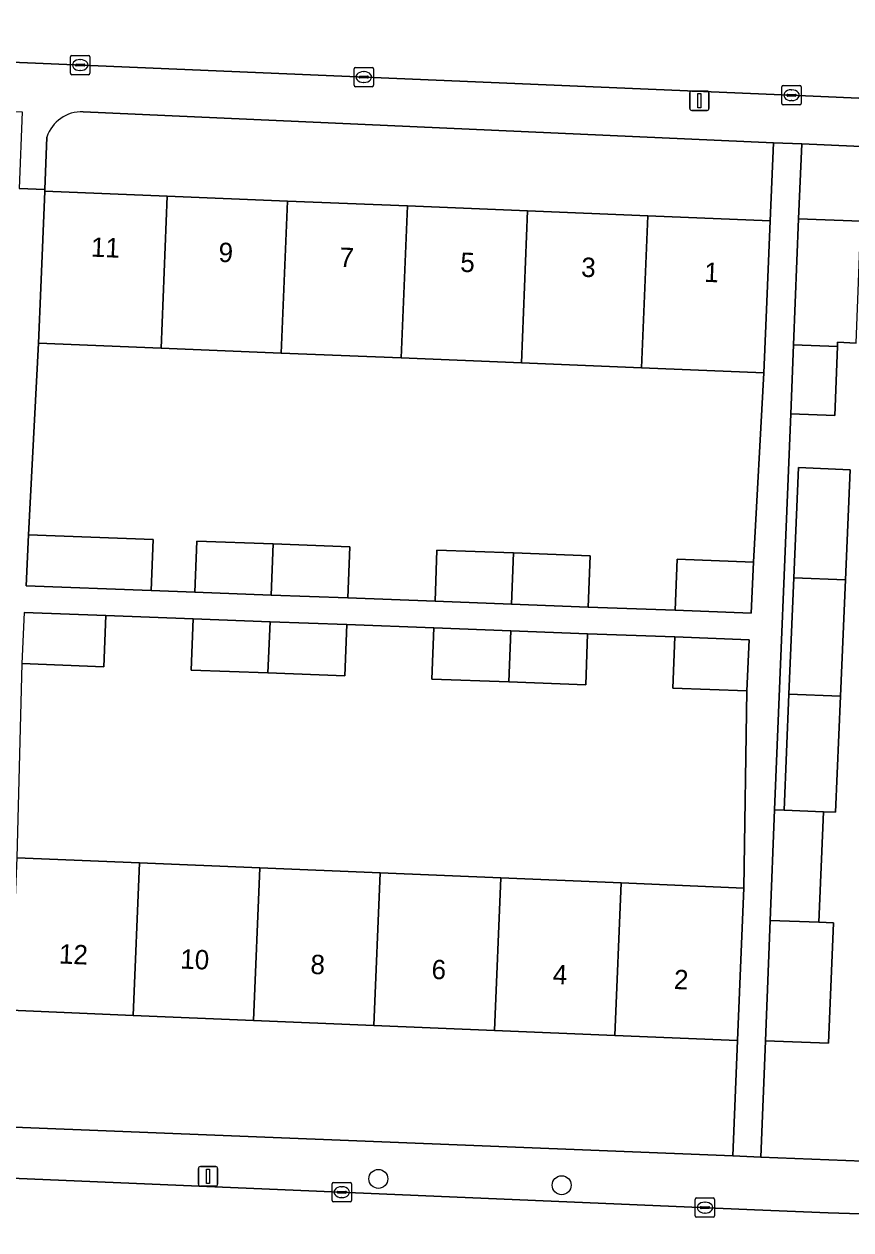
# Model space of a CAD drawing. Extents: x 160732 to 162107, y 387428 to 388479.
# Drawn here: x 161704 to 161746.7, y 387812.7 to 387874.9 of the extents above; entities that cross this region are included whole.
import ezdxf

# ---------------------------------------------------------------- set-up
doc = ezdxf.new("R2010")
doc.units = 0
for name, color, linetype in [('IMGEO_Boom', 7, 'Continuous'), ('IMGEO_Erf', 7, 'Continuous'), ('IMGEO_Kolk', 7, 'Continuous'), ('IMGEO_Lichtmast', 7, 'Continuous'), ('IMGEO_Muur', 7, 'Continuous'), ('IMGEO_Pand', 7, 'Continuous'), ('IMGEO_Pand_nummerreeks', 7, 'Continuous'), ('IMGEO_Rijbaan_lokaal_open', 7, 'Continuous'), ('IMGEO_Voetpad_open', 7, 'Continuous')]:
    doc.layers.add(name, color=color, linetype=linetype)

msp = doc.modelspace()

# ---------------------------------------------------------------- linework, layer by layer
at = {"layer": 'IMGEO_Boom'}
for centre in [(161722.316, 387815.295), (161731.774, 387814.968)]:
    msp.add_circle(centre, 0.489, dxfattribs=at)
at = {"layer": 'IMGEO_Erf'}
for points in [[(161742.712, 387868.767), (161707.083, 387870.358)], [(161705.215, 387869.056), (161705.11, 387866.355), (161705.107, 387866.269), (161711.423, 387866.009), (161717.621, 387865.755), (161723.818, 387865.5), (161730.016, 387865.245), (161736.213, 387864.991), (161742.532, 387864.731), (161742.712, 387868.767)], [(161765.217, 387867.761), (161744.162, 387868.702), (161743.989, 387864.84), (161747.213, 387864.713)], [(161746.965, 387858.429), (161746.01, 387858.466), (161746.001, 387858.241), (161745.861, 387854.683), (161743.592, 387854.773), (161742.763, 387834.334), (161743.247, 387834.315), (161743.502, 387840.314), (161743.757, 387846.313), (161743.999, 387851.998), (161746.656, 387851.885), (161746.415, 387846.208), (161746.16, 387840.209), (161745.904, 387834.211), (161745.287, 387834.235), (161745.045, 387828.538), (161745.796, 387828.508), (161745.55, 387822.292), (161742.286, 387822.421), (161742.047, 387816.423), (161754.326, 387815.934)]]:
    msp.add_lwpolyline(points, dxfattribs=at)
for points in [[(161742.21, 387856.887), (161735.891, 387857.147), (161729.693, 387857.401), (161723.496, 387857.656), (161717.298, 387857.911), (161711.101, 387858.165), (161704.785, 387858.425), (161704.26, 387848.538), (161710.696, 387848.295), (161710.587, 387845.655), (161712.845, 387845.57), (161712.944, 387848.21), (161716.892, 387848.062), (161720.845, 387847.913), (161720.745, 387845.272), (161725.242, 387845.102), (161725.341, 387847.743), (161729.289, 387847.595), (161733.241, 387847.446), (161733.141, 387844.805), (161737.638, 387844.635), (161737.737, 387847.276), (161741.672, 387847.128)], [(161741.328, 387840.474), (161737.511, 387840.618), (161737.611, 387843.259), (161733.114, 387843.428), (161733.015, 387840.788), (161729.048, 387840.937), (161725.081, 387841.086), (161725.181, 387843.727), (161720.684, 387843.896), (161720.585, 387841.256), (161716.619, 387841.405), (161712.652, 387841.554), (161712.752, 387844.195), (161708.255, 387844.365), (161708.156, 387841.724), (161703.916, 387841.883), (161703.654, 387831.861), (161709.987, 387831.598), (161716.201, 387831.34), (161722.414, 387831.083), (161728.628, 387830.825), (161734.842, 387830.567), (161741.176, 387830.304)], [(161740.849, 387822.437), (161734.515, 387822.7), (161728.301, 387822.958), (161722.087, 387823.216), (161715.874, 387823.473), (161709.66, 387823.731), (161703.327, 387823.994), (161703.087, 387817.977), (161740.611, 387816.48)]]:
    msp.add_lwpolyline(points, close=True, dxfattribs=at)
msp.add_arc((161707, 387868.486), 1.874, 87.46999, 162.28317, dxfattribs=at)
at = {"layer": 'IMGEO_Kolk'}
for p, q in [((161706.432, 387872.348), (161706.432, 387873.2)), ((161706.507, 387873.274), (161707.359, 387873.274)), ((161706.92, 387873.054), (161706.945, 387873.054)), ((161707.433, 387873.2), (161707.433, 387872.348)), ((161706.691, 387872.768), (161706.691, 387872.78)), ((161707.129, 387872.731), (161706.731, 387872.731)), ((161706.734, 387872.817), (161707.132, 387872.817)), ((161706.943, 387872.494), (161706.918, 387872.494)), ((161707.175, 387872.78), (161707.175, 387872.768)), ((161721.064, 387871.727), (161721.064, 387872.579)), ((161721.139, 387872.653), (161721.991, 387872.653)), ((161721.552, 387872.433), (161721.577, 387872.433)), ((161722.065, 387872.579), (161722.065, 387871.727)), ((161707.359, 387872.274), (161706.507, 387872.274)), ((161721.323, 387872.147), (161721.323, 387872.159)), ((161721.761, 387872.11), (161721.363, 387872.11)), ((161721.366, 387872.196), (161721.764, 387872.196)), ((161721.575, 387871.873), (161721.55, 387871.873)), ((161721.807, 387872.159), (161721.807, 387872.147)), ((161721.991, 387871.653), (161721.139, 387871.653)), ((161743.134, 387870.79), (161743.134, 387871.642)), ((161743.209, 387871.716), (161744.061, 387871.716)), ((161743.393, 387871.21), (161743.393, 387871.222)), ((161743.436, 387871.259), (161743.834, 387871.259)), ((161743.622, 387871.496), (161743.647, 387871.496)), ((161743.877, 387871.222), (161743.877, 387871.21)), ((161744.135, 387871.642), (161744.135, 387870.79)), ((161744.061, 387870.716), (161743.209, 387870.716)), ((161743.831, 387871.173), (161743.433, 387871.173)), ((161743.645, 387870.936), (161743.62, 387870.936)), ((161719.928, 387814.183), (161719.928, 387815.035)), ((161720.003, 387815.109), (161720.855, 387815.109)), ((161720.187, 387814.603), (161720.187, 387814.615)), ((161720.625, 387814.566), (161720.227, 387814.566)), ((161720.23, 387814.652), (161720.628, 387814.652)), ((161720.416, 387814.889), (161720.441, 387814.889)), ((161720.671, 387814.615), (161720.671, 387814.603)), ((161720.929, 387815.035), (161720.929, 387814.183)), ((161720.855, 387814.109), (161720.003, 387814.109)), ((161720.439, 387814.329), (161720.414, 387814.329)), ((161738.665, 387813.386), (161738.665, 387814.238)), ((161738.74, 387814.312), (161739.592, 387814.312)), ((161739.153, 387814.092), (161739.178, 387814.092)), ((161739.666, 387814.238), (161739.666, 387813.386)), ((161738.924, 387813.806), (161738.924, 387813.818)), ((161739.362, 387813.769), (161738.964, 387813.769)), ((161738.967, 387813.855), (161739.365, 387813.855)), ((161739.176, 387813.532), (161739.151, 387813.532)), ((161739.408, 387813.818), (161739.408, 387813.806)), ((161739.592, 387813.312), (161738.74, 387813.312))]:
    msp.add_line(p, q, dxfattribs=at)
for points in [[(161706.432, 387872.348), (161706.432, 387873.2)], [(161706.507, 387873.274), (161707.359, 387873.274)], [(161707.433, 387873.2), (161707.433, 387872.348)], [(161721.064, 387871.727), (161721.064, 387872.579)], [(161721.139, 387872.653), (161721.991, 387872.653)], [(161722.065, 387872.579), (161722.065, 387871.727)], [(161707.359, 387872.274), (161706.507, 387872.274)], [(161721.991, 387871.653), (161721.139, 387871.653)], [(161743.134, 387870.79), (161743.134, 387871.642)], [(161743.209, 387871.716), (161744.061, 387871.716)], [(161744.135, 387871.642), (161744.135, 387870.79)], [(161744.061, 387870.716), (161743.209, 387870.716)], [(161719.928, 387814.183), (161719.928, 387815.035)], [(161720.003, 387815.109), (161720.855, 387815.109)], [(161720.929, 387815.035), (161720.929, 387814.183)], [(161720.855, 387814.109), (161720.003, 387814.109)], [(161738.665, 387813.386), (161738.665, 387814.238)], [(161738.74, 387814.312), (161739.592, 387814.312)], [(161739.666, 387814.238), (161739.666, 387813.386)], [(161739.592, 387813.312), (161738.74, 387813.312)]]:
    msp.add_lwpolyline(points, dxfattribs=at)
for centre, radius, start, end in [((161706.509, 387873.198), 0.0765, 91.55205, 178.44795), ((161706.509, 387873.198), 0.0765, 91.55205, 178.44795), ((161707.357, 387873.198), 0.0765, 1.55205, 88.44795), ((161707.357, 387873.198), 0.0765, 1.55205, 88.44795), ((161706.731, 387872.777), 0.0403, 85.87752, 175.75265), ((161706.728, 387872.767), 0.0366, 178.93798, 274.71019), ((161707.132, 387872.774), 0.043, 264.86636, 352.45326), ((161707.136, 387872.779), 0.0386, 1.73085, 96.63898), ((161721.141, 387872.577), 0.0765, 91.55205, 178.44795), ((161721.141, 387872.577), 0.0765, 91.55205, 178.44795), ((161721.989, 387872.577), 0.0765, 1.55205, 88.44795), ((161721.989, 387872.577), 0.0765, 1.55205, 88.44795), ((161706.509, 387872.35), 0.0765, 181.55205, 268.44795), ((161706.509, 387872.35), 0.0765, 181.55205, 268.44795), ((161707.357, 387872.35), 0.0765, 271.55205, 358.44795), ((161707.357, 387872.35), 0.0765, 271.55205, 358.44795), ((161721.363, 387872.156), 0.0403, 85.87752, 175.75265), ((161721.36, 387872.146), 0.0366, 178.93798, 274.71019), ((161721.764, 387872.153), 0.043, 264.86636, 352.45326), ((161721.768, 387872.158), 0.0386, 1.73085, 96.63898), ((161721.141, 387871.729), 0.0765, 181.55205, 268.44795), ((161721.141, 387871.729), 0.0765, 181.55205, 268.44795), ((161721.989, 387871.729), 0.0765, 271.55205, 358.44795), ((161721.989, 387871.729), 0.0765, 271.55205, 358.44795), ((161743.211, 387871.64), 0.0765, 91.55205, 178.44795), ((161743.211, 387871.64), 0.0765, 91.55205, 178.44795), ((161743.433, 387871.219), 0.0403, 85.87752, 175.75265), ((161743.43, 387871.209), 0.0366, 178.93798, 274.71019), ((161743.834, 387871.216), 0.043, 264.86636, 352.45326), ((161743.838, 387871.221), 0.0386, 1.73085, 96.63898), ((161744.059, 387871.64), 0.0765, 1.55205, 88.44795), ((161744.059, 387871.64), 0.0765, 1.55205, 88.44795), ((161743.211, 387870.792), 0.0765, 181.55205, 268.44795), ((161743.211, 387870.792), 0.0765, 181.55205, 268.44795), ((161744.059, 387870.792), 0.0765, 271.55205, 358.44795), ((161744.059, 387870.792), 0.0765, 271.55205, 358.44795), ((161720.005, 387815.033), 0.0765, 91.55205, 178.44795), ((161720.005, 387815.033), 0.0765, 91.55205, 178.44795), ((161720.227, 387814.612), 0.0403, 85.87752, 175.75265), ((161720.224, 387814.602), 0.0366, 178.93798, 274.71019), ((161720.628, 387814.609), 0.043, 264.86636, 352.45326), ((161720.632, 387814.614), 0.0386, 1.73085, 96.63898), ((161720.853, 387815.033), 0.0765, 1.55205, 88.44795), ((161720.853, 387815.033), 0.0765, 1.55205, 88.44795), ((161720.005, 387814.185), 0.0765, 181.55205, 268.44795), ((161720.005, 387814.185), 0.0765, 181.55205, 268.44795), ((161720.853, 387814.185), 0.0765, 271.55205, 358.44795), ((161720.853, 387814.185), 0.0765, 271.55205, 358.44795), ((161738.742, 387814.236), 0.0765, 91.55205, 178.44795), ((161738.742, 387814.236), 0.0765, 91.55205, 178.44795), ((161739.59, 387814.236), 0.0765, 1.55205, 88.44795), ((161739.59, 387814.236), 0.0765, 1.55205, 88.44795), ((161738.742, 387813.388), 0.0765, 181.55205, 268.44795), ((161738.742, 387813.388), 0.0765, 181.55205, 268.44795), ((161738.964, 387813.815), 0.0403, 85.87752, 175.75265), ((161738.961, 387813.805), 0.0366, 178.93798, 274.71019), ((161739.365, 387813.812), 0.043, 264.86636, 352.45326), ((161739.369, 387813.817), 0.0386, 1.73085, 96.63898), ((161739.59, 387813.388), 0.0765, 271.55205, 358.44795), ((161739.59, 387813.388), 0.0765, 271.55205, 358.44795)]:
    msp.add_arc(centre, radius, start, end, dxfattribs=at)
for centre, major_axis, ratio, start_param, end_param in [((161706.919, 387872.774), (-0.387, 0.002), 0.722429, 4.712389, 7.853982), ((161706.944, 387872.774), (-0.39, 0.002), 0.717154, 1.570796, 4.712389), ((161721.551, 387872.153), (-0.387, 0.002), 0.722429, 4.712389, 7.853982), ((161721.576, 387872.153), (-0.39, 0.002), 0.717154, 1.570796, 4.712389), ((161743.621, 387871.216), (-0.387, 0.002), 0.722429, 4.712389, 7.853982), ((161743.646, 387871.216), (-0.39, 0.002), 0.717154, 1.570796, 4.712389), ((161720.415, 387814.609), (-0.387, 0.002), 0.722429, 4.712389, 7.853982), ((161720.44, 387814.609), (-0.39, 0.002), 0.717154, 1.570796, 4.712389), ((161739.152, 387813.812), (-0.387, 0.002), 0.722429, 4.712389, 7.853982), ((161739.177, 387813.812), (-0.39, 0.002), 0.717154, 1.570796, 4.712389)]:
    msp.add_ellipse(centre, major_axis=major_axis, ratio=ratio, start_param=start_param, end_param=end_param, dxfattribs=at)
at = {"layer": 'IMGEO_Lichtmast'}
for p, q in [((161738.385, 387870.533), (161738.385, 387871.333)), ((161738.385, 387871.333), (161738.385, 387870.533)), ((161738.485, 387871.433), (161739.275, 387871.433)), ((161739.275, 387871.433), (161738.485, 387871.433)), ((161739.375, 387871.333), (161739.375, 387870.533)), ((161739.375, 387870.533), (161739.375, 387871.333)), ((161739.275, 387870.433), (161738.485, 387870.433)), ((161738.485, 387870.433), (161739.275, 387870.433)), ((161713.031, 387815.028), (161713.031, 387815.828)), ((161713.031, 387815.828), (161713.031, 387815.028)), ((161713.131, 387815.928), (161713.921, 387815.928)), ((161713.921, 387815.928), (161713.131, 387815.928)), ((161714.021, 387815.828), (161714.021, 387815.028)), ((161714.021, 387815.028), (161714.021, 387815.828)), ((161713.921, 387814.928), (161713.131, 387814.928)), ((161713.131, 387814.928), (161713.921, 387814.928))]:
    msp.add_line(p, q, dxfattribs=at)
for points in [[(161738.805, 387871.308), (161738.955, 387871.308), (161738.955, 387870.558), (161738.805, 387870.558), (161738.805, 387871.308)], [(161713.451, 387815.803), (161713.601, 387815.803), (161713.601, 387815.053), (161713.451, 387815.053), (161713.451, 387815.803)]]:
    msp.add_lwpolyline(points, dxfattribs=at)
for centre, start, end in [((161738.485, 387871.333), 90, 180), ((161738.485, 387871.333), 90, 180), ((161739.275, 387871.333), 0, 90), ((161739.275, 387871.333), 360, 90), ((161738.485, 387870.533), 180, 270), ((161738.485, 387870.533), 180, 270), ((161739.275, 387870.533), 270, 0), ((161739.275, 387870.533), 270, 0), ((161713.131, 387815.828), 90, 180), ((161713.131, 387815.828), 90, 180), ((161713.921, 387815.828), 0, 90), ((161713.921, 387815.828), 360, 90), ((161713.131, 387815.028), 180, 270), ((161713.131, 387815.028), 180, 270), ((161713.921, 387815.028), 270, 0), ((161713.921, 387815.028), 270, 0)]:
    msp.add_arc(centre, 0.1, start, end, dxfattribs=at)
at = {"layer": 'IMGEO_Muur'}
msp.add_lwpolyline([(161745.313, 387816.293), (161754.326, 387815.934)], dxfattribs=at)
at = {"layer": 'IMGEO_Pand'}
for points in [[(161711.423, 387866.009), (161705.107, 387866.269), (161704.902, 387861.274), (161704.785, 387858.425), (161711.101, 387858.165)], [(161717.621, 387865.755), (161711.423, 387866.009), (161711.101, 387858.165), (161717.298, 387857.911)], [(161723.818, 387865.5), (161717.621, 387865.755), (161717.298, 387857.911), (161723.496, 387857.656)], [(161723.496, 387857.656), (161729.693, 387857.401), (161730.016, 387865.245), (161723.818, 387865.5)], [(161736.213, 387864.991), (161730.016, 387865.245), (161729.693, 387857.401), (161735.891, 387857.147)], [(161735.891, 387857.147), (161742.21, 387856.887), (161742.327, 387859.736), (161742.532, 387864.731), (161736.213, 387864.991)], [(161746.001, 387858.241), (161746.01, 387858.466), (161746.965, 387858.429), (161747.213, 387864.713), (161743.989, 387864.84), (161743.732, 387858.331)], [(161743.732, 387858.331), (161743.592, 387854.773), (161745.861, 387854.683), (161746.001, 387858.241)], [(161743.757, 387846.313), (161746.415, 387846.208), (161746.656, 387851.885), (161743.999, 387851.998)], [(161704.26, 387848.538), (161704.142, 387845.897), (161710.587, 387845.655), (161710.696, 387848.295)], [(161716.892, 387848.062), (161712.944, 387848.21), (161712.845, 387845.57), (161716.784, 387845.421)], [(161716.892, 387848.062), (161716.784, 387845.421), (161720.745, 387845.272), (161720.845, 387847.913)], [(161729.289, 387847.595), (161725.341, 387847.743), (161725.242, 387845.102), (161729.18, 387844.954)], [(161729.289, 387847.595), (161729.18, 387844.954), (161733.141, 387844.805), (161733.241, 387847.446)], [(161741.672, 387847.128), (161737.737, 387847.276), (161737.638, 387844.635), (161741.554, 387844.488)], [(161746.415, 387846.208), (161743.757, 387846.313), (161743.502, 387840.314), (161746.16, 387840.209)], [(161708.255, 387844.365), (161704.034, 387844.524), (161703.916, 387841.883), (161708.156, 387841.724)], [(161716.729, 387844.045), (161712.752, 387844.195), (161712.652, 387841.554), (161716.619, 387841.405)], [(161720.684, 387843.896), (161716.729, 387844.045), (161716.619, 387841.405), (161720.585, 387841.256)], [(161729.158, 387843.577), (161725.181, 387843.727), (161725.081, 387841.086), (161729.048, 387840.937)], [(161733.114, 387843.428), (161729.158, 387843.577), (161729.048, 387840.937), (161733.015, 387840.788)], [(161741.446, 387843.114), (161737.611, 387843.259), (161737.511, 387840.618), (161741.328, 387840.474)], [(161746.16, 387840.209), (161743.502, 387840.314), (161743.247, 387834.315), (161745.287, 387834.235), (161745.904, 387834.211)], [(161745.287, 387834.235), (161743.247, 387834.315), (161742.763, 387834.334), (161742.532, 387828.637), (161745.045, 387828.538)], [(161709.987, 387831.598), (161703.654, 387831.861), (161703.535, 387828.99), (161703.327, 387823.994), (161709.66, 387823.731)], [(161716.201, 387831.34), (161709.987, 387831.598), (161709.66, 387823.731), (161715.874, 387823.473)], [(161722.414, 387831.083), (161716.201, 387831.34), (161715.874, 387823.473), (161722.087, 387823.216)], [(161722.087, 387823.216), (161728.301, 387822.958), (161728.628, 387830.825), (161722.414, 387831.083)], [(161734.842, 387830.567), (161728.628, 387830.825), (161728.301, 387822.958), (161734.515, 387822.7)], [(161734.515, 387822.7), (161740.849, 387822.437), (161741.057, 387827.433), (161741.176, 387830.304), (161734.842, 387830.567)], [(161745.796, 387828.508), (161745.045, 387828.538), (161742.532, 387828.637), (161742.286, 387822.421), (161745.55, 387822.292)]]:
    msp.add_lwpolyline(points, close=True, dxfattribs=at)
at = {"layer": 'IMGEO_Rijbaan_lokaal_open'}
for points in [[(161682.403, 387873.815), (161687.584, 387873.595), (161704.207, 387872.889), (161744.348, 387871.186), (161747.905, 387871.035), (161761.958, 387870.502), (161767.169, 387870.246), (161767.266, 387877.176)], [(161636.304, 387811.344), (161640.411, 387811.175), (161656.698, 387810.505), (161742.061, 387806.898), (161746.058, 387806.738), (161757.711, 387806.339), (161764.654, 387806.046), (161764.962, 387812.924), (161759.329, 387813.11), (161745.532, 387813.54), (161741.724, 387813.702), (161701.753, 387815.402)]]:
    msp.add_lwpolyline(points, dxfattribs=at)
at = {"layer": 'IMGEO_Voetpad_open'}
for points in [[(161761.958, 387870.502), (161747.905, 387871.035), (161744.348, 387871.186), (161704.207, 387872.889), (161687.584, 387873.595), (161682.403, 387873.815)], [(161681.667, 387871.361), (161687.393, 387871.118), (161703.932, 387870.366), (161703.773, 387866.406), (161705.11, 387866.355), (161705.215, 387869.056)], [(161707.083, 387870.358), (161742.712, 387868.767), (161744.162, 387868.702), (161765.217, 387867.761), (161766.194, 387867.706)], [(161704.034, 387844.524), (161708.255, 387844.365), (161712.752, 387844.195), (161716.729, 387844.045), (161720.684, 387843.896), (161725.181, 387843.727), (161729.158, 387843.577), (161733.114, 387843.428), (161737.611, 387843.259), (161741.446, 387843.114), (161741.328, 387840.474), (161741.176, 387830.304), (161741.057, 387827.433), (161740.849, 387822.437), (161740.611, 387816.48), (161742.047, 387816.423), (161742.286, 387822.421), (161742.532, 387828.637), (161742.763, 387834.334), (161743.592, 387854.773), (161743.732, 387858.331), (161743.989, 387864.84), (161744.162, 387868.702), (161742.712, 387868.767), (161742.532, 387864.731), (161742.327, 387859.736), (161742.21, 387856.887), (161741.672, 387847.128), (161741.554, 387844.488), (161737.638, 387844.635), (161733.141, 387844.805), (161729.18, 387844.954), (161725.242, 387845.102), (161720.745, 387845.272), (161716.784, 387845.421), (161712.845, 387845.57), (161710.587, 387845.655), (161704.142, 387845.897), (161704.26, 387848.538), (161704.785, 387858.425), (161704.902, 387861.274), (161705.107, 387866.269), (161705.11, 387866.355), (161703.773, 387866.406)], [(161742.047, 387816.423), (161740.611, 387816.48), (161703.087, 387817.977), (161701.345, 387818.047), (161687.007, 387818.619), (161687, 387818.441), (161682.77, 387818.604), (161682.777, 387818.788), (161679.689, 387818.911), (161676.096, 387818.191)], [(161680.159, 387816.321), (161698.082, 387815.559), (161701.753, 387815.402), (161741.724, 387813.702), (161745.532, 387813.54), (161759.329, 387813.11), (161764.962, 387812.924), (161766.798, 387812.868), (161766.097, 387817.071)], [(161763.994, 387815.494), (161760.81, 387815.667), (161754.326, 387815.934), (161742.047, 387816.423)]]:
    msp.add_lwpolyline(points, dxfattribs=at)
msp.add_arc((161707, 387868.486), 1.874, 87.46999, 162.28317, dxfattribs=at)

# ---------------------------------------------------------------- texts
at = {"layer": 'IMGEO_Pand_nummerreeks'}
for s, rotation, p in [('11', 357.64672, (161707.471, 387862.889)), ('9', 357.64672, (161714.054, 387862.619)), ('7', 357.64672, (161720.292, 387862.363)), ('5', 357.64672, (161726.529, 387862.106)), ('3', 357.64672, (161732.767, 387861.85)), ('1', 357.64672, (161739.118, 387861.589)), ('12', 357.62384, (161705.821, 387826.413)), ('10', 357.62384, (161712.081, 387826.153)), ('8', 357.62384, (161718.795, 387825.875)), ('6', 357.62384, (161725.045, 387825.615)), ('4', 357.62384, (161731.299, 387825.356)), ('2', 357.62384, (161737.55, 387825.096))]:
    msp.add_text(s, height=1, rotation=rotation, dxfattribs=at).set_placement(p)

doc.saveas('drawing.dxf')
